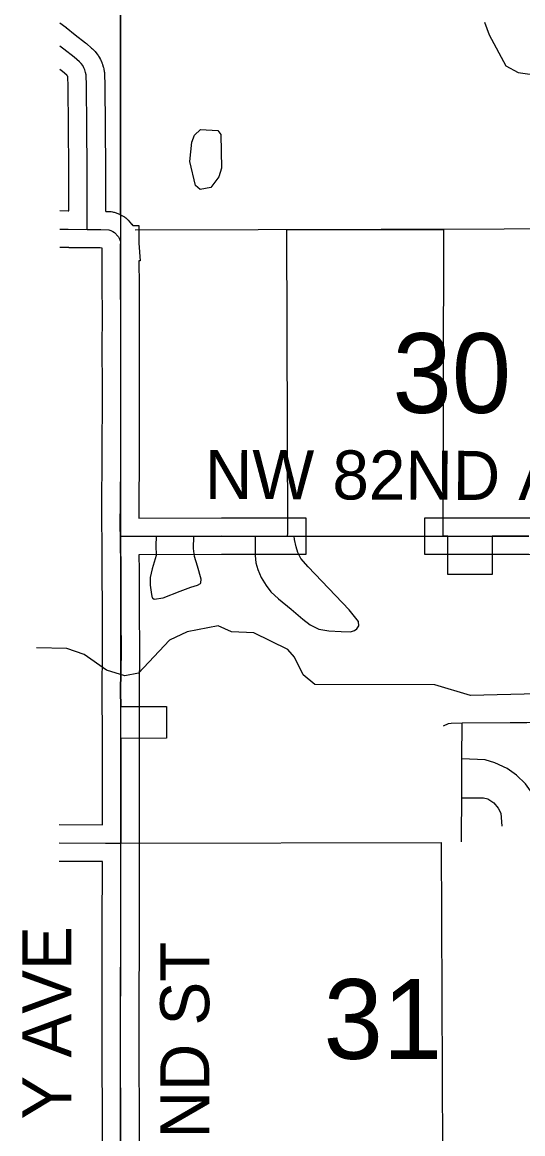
# Model space of a CAD drawing. Extents: x -1403959 to 81668, y -1400582 to 11018.
# Drawn here: x 6202.6 to 6281.6, y 8970.6 to 9146 of the extents above; entities that cross this region are included whole.
import ezdxf

# ---------------------------------------------------------------- set-up
doc = ezdxf.new("R2010")
doc.units = 0
for name, color, linetype in [('tdCiCoBndryTxt', 7, 'Continuous'), ('tdCiMapFrame', 7, 'Continuous'), ('tdCiRRCL', 7, 'Continuous'), ('tdCiSectLine', 7, 'Continuous'), ('tdCiSectTwpRng', 7, 'Continuous'), ('tdCoCityStreetMajor', 7, 'Continuous'), ('tdCoCityStreetMinor', 7, 'Continuous'), ('tdCoClipBndry', 7, 'Continuous'), ('tdCoSectLinePart', 7, 'Continuous'), ('tdCoSectNmbr', 7, 'Continuous'), ('tdCoSurfBitum', 7, 'Continuous'), ('tdCoSurfGravelUnbanded', 7, 'Continuous')]:
    doc.layers.add(name, color=color, linetype=linetype)

msp = doc.modelspace()

# ---------------------------------------------------------------- linework, layer by layer
at = {"layer": 'tdCiCoBndryTxt'}
for points in [[(6218.12, 9064.83), (6234.03, 9064.88), (6244.42, 9064.89)], [(6218.15, 9038.02), (6218.13, 9040.4), (6218.16, 9043.48), (6218.2, 9046.97), (6218.18, 9051.5), (6218.17, 9053.09), (6218.15, 9059.51), (6218.12, 9064.83)], [(6269.02, 9064.89), (6269.75, 9064.9)], [(6269.75, 9064.9), (6276.78, 9064.9)], [(6276.78, 9064.9), (6282.52, 9064.9)], [(6276.78, 9064.9), (6276.78, 9064.9)], [(6218.18, 9032.96), (6218.15, 9038.02)], [(6218.15, 9038.02), (6218.15, 9038.02)], [(6218.17, 9016.46), (6218.18, 9020.72), (6218.18, 9021.64), (6218.18, 9027.83), (6218.18, 9029.76), (6218.18, 9032.96)], [(6218.18, 9032.96), (6218.18, 9032.96)], [(6218.16, 8968.12), (6218.16, 8968.65), (6218.16, 8972.32), (6218.16, 8974.83), (6218.12, 8980.97), (6218.12, 8985.41), (6218.12, 8987.17), (6218.11, 8993.26), (6218.12, 8994.65), (6218.15, 8999.22), (6218.15, 9004.1), (6218.15, 9005.2), (6218.16, 9011.35), (6218.16, 9012.41), (6218.17, 9016.46)]]:
    msp.add_lwpolyline(points, dxfattribs=at)
at = {"layer": 'tdCiMapFrame'}
for points in [[(6212.85, 9113.28), (6212.85, 9116.21), (6212.85, 9122.82), (6212.8, 9129.41), (6212.76, 9135.95), (6212.69, 9137.68), (6212.62, 9138.06), (6212.51, 9138.44), (6212.35, 9138.79), (6212.15, 9139.13), (6211.91, 9139.44), (6211.64, 9139.72), (6210.83, 9140.44), (6209.18, 9141.71), (6208.56, 9142.21)], [(6208.53, 9113.33), (6209.84, 9113.32), (6212.85, 9113.28), (6213.25, 9113.27), (6215.01, 9113.25), (6216.28, 9113.2), (6216.6, 9113.11), (6216.89, 9112.97), (6217.17, 9112.8), (6217.73, 9112.18), (6217.79, 9112.1), (6217.85, 9112.02), (6217.92, 9111.89), (6218.02, 9111.63), (6218.1, 9111.35), (6218.12, 9111.02)], [(6218.12, 9064.83), (6218.08, 9066.31), (6218.1, 9070.54), (6218.15, 9076.45), (6218.15, 9078.37), (6218.16, 9082.55), (6218.17, 9088.64), (6218.17, 9089.28), (6218.15, 9094.35), (6218.15, 9095.82), (6218.16, 9099.97), (6218.13, 9104.39), (6218.13, 9106.73), (6218.12, 9111)], [(6208.44, 9016.48), (6208.46, 9016.48), (6215.73, 9016.46), (6218.17, 9016.46)]]:
    msp.add_lwpolyline(points, dxfattribs=at)
at = {"layer": 'tdCiRRCL'}
msp.add_lwpolyline([(6282.52, 9064.9), (6276.75, 9064.9), (6276.74, 9058.81), (6269.72, 9058.85), (6269.75, 9064.9), (6269.02, 9064.89), (6269.13, 9113.23), (6244.32, 9113.21), (6244.44, 9065.4), (6244.42, 9064.85), (6234.03, 9064.88), (6218.12, 9064.83), (6218.13, 9063.95), (6218.15, 9059.51), (6218.17, 9053.09), (6218.18, 9051.5), (6218.2, 9046.97), (6218.16, 9043.48), (6218.13, 9040.4), (6218.16, 9038.02), (6225.35, 9038.02), (6225.36, 9033.03), (6218.18, 9032.96), (6218.18, 9027.83), (6218.18, 9021.64), (6218.17, 9016.46), (6268.66, 9016.57), (6268.92, 8967.75)], dxfattribs=at)
at = {"layer": 'tdCiSectLine'}
for points in [[(6208.56, 9145.88), (6209.51, 9145.17), (6209.52, 9145.16), (6209.57, 9145.12), (6210.97, 9143.99), (6212.6, 9142.74), (6212.74, 9142.62), (6212.75, 9142.61), (6213.56, 9141.89), (6213.69, 9141.77), (6213.72, 9141.75), (6213.99, 9141.47), (6214.1, 9141.35), (6214.22, 9141.21), (6214.45, 9140.9), (6214.45, 9140.9), (6214.57, 9140.74), (6214.65, 9140.61), (6214.85, 9140.27), (6214.86, 9140.24), (6214.95, 9140.08), (6215.01, 9139.97), (6215.16, 9139.61), (6215.19, 9139.55), (6215.26, 9139.37), (6215.28, 9139.28), (6215.4, 9138.91), (6215.43, 9138.81), (6215.47, 9138.63), (6215.48, 9138.57), (6215.55, 9138.19), (6215.57, 9138.06), (6215.59, 9137.87), (6215.59, 9137.78), (6215.66, 9136.06), (6215.66, 9135.97), (6215.75, 9122.84), (6215.75, 9122.82), (6215.75, 9116.14), (6215.79, 9116.14), (6215.79, 9116.12), (6216.39, 9116.1), (6216.47, 9116.1), (6216.66, 9116.08), (6216.85, 9116.05), (6217.03, 9116), (6217.12, 9115.98), (6217.43, 9115.89), (6217.53, 9115.85), (6217.71, 9115.79), (6217.8, 9115.75), (6218.1, 9115.61), (6218.18, 9115.57), (6218.34, 9115.48), (6218.45, 9115.42), (6218.72, 9115.25), (6218.78, 9115.21), (6218.93, 9115.1), (6219.08, 9114.98), (6219.22, 9114.85), (6219.31, 9114.75), (6219.87, 9114.13), (6219.91, 9114.09), (6220.03, 9113.95), (6220.06, 9113.91), (6221.02, 9113.91), (6221.02, 9111.11), (6221.22, 9108.33), (6221.03, 9108.32), (6221.04, 9104.41), (6221.06, 9099.98), (6221.06, 9099.97), (6221.06, 9099.96), (6221.05, 9094.36), (6221.07, 9088.65), (6221.07, 9088.64), (6221.07, 9088.63), (6221.05, 9076.45), (6221.05, 9076.43), (6221, 9070.53), (6220.99, 9067.75), (6221, 9067.75), (6221, 9067.74), (6234.02, 9067.78), (6234.03, 9067.78), (6244.42, 9067.79), (6247.32, 9067.79), (6247.32, 9061.99), (6244.42, 9061.98), (6234.03, 9061.98), (6221.03, 9061.94), (6221.05, 9059.52), (6221.05, 9059.52), (6221.07, 9053.1), (6221.1, 9046.98), (6221.1, 9046.97), (6221.1, 9046.94), (6221.04, 9040.39), (6221.08, 9032.98), (6221.08, 9032.96), (6221.08, 9021.64), (6221.08, 9021.63), (6221.08, 9019.35), (6221.08, 9019.35), (6221.07, 9016.45), (6221.07, 9013.56), (6221.07, 9013.56), (6221.07, 9013.55), (6221.07, 9013.55), (6221.06, 9011.35), (6221.05, 9005.19), (6221.05, 8999.22), (6221.05, 8999.2), (6221.01, 8993.25), (6221.02, 8987.18), (6221.02, 8987.17), (6221.02, 8980.97), (6221.06, 8974.85), (6221.06, 8974.83), (6221.06, 8968.65)], [(6209.95, 9116.22), (6209.95, 9122.81), (6209.85, 9135.89), (6209.8, 9137.37), (6209.8, 9137.38), (6209.79, 9137.42), (6209.77, 9137.46), (6209.75, 9137.5), (6209.72, 9137.53), (6209.64, 9137.61), (6208.98, 9138.2), (6208.56, 9138.53)], [(6208.53, 9116.24), (6209.86, 9116.23), (6209.88, 9116.23), (6209.95, 9116.22)], [(6215.28, 9019.36), (6215.28, 9021.64), (6215.28, 9032.95), (6215.23, 9040.38), (6215.23, 9040.4), (6215.23, 9040.43), (6215.29, 9046.97), (6215.27, 9053.08), (6215.27, 9053.08), (6215.24, 9059.49), (6215.23, 9061.92), (6215.22, 9061.92), (6215.21, 9064.79), (6215.18, 9066.25), (6215.18, 9066.31), (6215.18, 9066.32), (6215.19, 9070.55), (6215.19, 9070.57), (6215.24, 9076.47), (6215.27, 9088.63), (6215.24, 9094.34), (6215.24, 9094.35), (6215.24, 9094.36), (6215.26, 9099.96), (6215.23, 9104.38), (6215.23, 9104.39), (6215.22, 9110.34), (6214.93, 9110.35), (6212.83, 9110.38), (6209.95, 9110.38), (6209.95, 9110.42), (6209.91, 9110.42), (6209.81, 9110.42), (6208.53, 9110.43)], [(6320.4, 9061.96), (6317.5, 9061.96), (6282.52, 9062), (6269.02, 9061.99), (6266.12, 9061.99), (6266.12, 9067.8), (6269.02, 9067.8), (6282.52, 9067.8), (6282.52, 9067.8), (6282.53, 9067.8), (6317.5, 9067.77), (6320.41, 9067.76), (6320.4, 9061.96)], [(6208.45, 9019.38), (6215.28, 9019.36)], [(6215.26, 8968.65), (6215.26, 8974.82), (6215.22, 8980.95), (6215.22, 8980.97), (6215.22, 8987.17), (6215.21, 8993.25), (6215.21, 8993.26), (6215.21, 8993.28), (6215.24, 8999.23), (6215.24, 9005.2), (6215.24, 9005.2), (6215.26, 9011.36), (6215.26, 9011.36), (6215.26, 9013.56), (6208.44, 9013.57)]]:
    msp.add_lwpolyline(points, dxfattribs=at)
at = {"layer": 'tdCiSectTwpRng'}
for points in [[(6223.72, 9064.85), (6223.7, 9063.43), (6223.72, 9061.85), (6223.43, 9060.8), (6223.11, 9059.71), (6222.78, 9058.37), (6222.78, 9057.13), (6222.98, 9055.68), (6223.11, 9055.15), (6223.2, 9055.09)], [(6230.76, 9057.54), (6230.86, 9058.11), (6230.26, 9060.15), (6229.81, 9061.69), (6229.62, 9062.94), (6229.67, 9064.87)], [(6239.33, 9064.88), (6239.35, 9061.81), (6239.48, 9060.66), (6239.79, 9059.6), (6240.32, 9058.36), (6241.07, 9057.08), (6241.81, 9056.1), (6243.05, 9054.98), (6245.02, 9053.39), (6246.87, 9051.77), (6248.05, 9050.89), (6249.37, 9050.23), (6250.95, 9049.96), (6252.92, 9049.83), (6254.4, 9049.81), (6255.03, 9049.98), (6255.4, 9050.26), (6255.68, 9050.73)], [(6244.42, 9064.89), (6248.08, 9064.89), (6269.02, 9064.89)], [(6255.68, 9050.73), (6255.7, 9050.76), (6255.66, 9051.43), (6254.19, 9053.24), (6247.69, 9060.03), (6246.56, 9061.37), (6246.08, 9062.32), (6245.8, 9063.2), (6245.57, 9064.33), (6245.51, 9064.89)], [(6223.2, 9055.09), (6223.43, 9054.92), (6224.85, 9055.15), (6227.55, 9056.22), (6229.23, 9056.81), (6230.26, 9057.17), (6230.74, 9057.44), (6230.76, 9057.54)], [(6289.92, 9035.55), (6287.22, 9035.55), (6284.43, 9035.54), (6282.2, 9035.43), (6279.59, 9035.42), (6271.99, 9035.38), (6270.25, 9035.33), (6269.81, 9035.25), (6268.98, 9034.9)], [(6271.89, 9016.68), (6271.89, 9017.67), (6271.97, 9023.58), (6271.93, 9029.73), (6271.99, 9035.38)], [(6284.69, 8976.57), (6284.64, 8983.67), (6284.61, 8988.33), (6284.59, 8989.73), (6284.7, 8999.87), (6284.62, 9002.5), (6284.61, 9003.57), (6284.62, 9004.39), (6284.67, 9007.45), (6284.62, 9016.1), (6284.59, 9018.48), (6284.56, 9019.95), (6284.35, 9021.11), (6283.95, 9022.56), (6283.02, 9024.35), (6281.97, 9025.82), (6280.58, 9027.18), (6279.1, 9028.22), (6277.16, 9029.11), (6275.65, 9029.57), (6271.93, 9029.73)], [(6271.97, 9023.58), (6273.83, 9023.6), (6275.37, 9023.58), (6276.07, 9023.44), (6277, 9022.82), (6277.68, 9021.96), (6278.11, 9021.18), (6278.27, 9019.11)]]:
    msp.add_lwpolyline(points, dxfattribs=at)
at = {"layer": 'tdCoCityStreetMajor'}
for points in [[(6218.13, 9211.25), (6218.14, 9115.55)], [(6220.45, 9113.22), (6317.41, 9113.5)]]:
    msp.add_lwpolyline(points, dxfattribs=at)
at = {"layer": 'tdCoCityStreetMinor'}
msp.add_lwpolyline([(6218.14, 9115.55), (6218.13, 9211.25), (6218.6, 9304.44)], dxfattribs=at)
at = {"layer": 'tdCoClipBndry'}
msp.add_lwpolyline([(6778.71, 10085.37), (6705.52, 10085.58), (6607.92, 10086.06), (6510.34, 10086.5), (6412.84, 10087.26), (6315.56, 10087.31), (6215.78, 10087.65), (6215.21, 10012.23), (6215.81, 9994.41), (6217.04, 9970.57), (6217.41, 9896.62), (6217.06, 9848.03), (6217.62, 9799.5), (6216.78, 9702.88), (6218.33, 9606.68), (6218.57, 9510.16), (6218.52, 9404.76), (6218.61, 9307.34), (6218.13, 9211.25), (6218.14, 9113.22), (6218.14, 9016.46), (6218.02, 8919.84), (6217.44, 8816.34), (6216.99, 8719.3)], dxfattribs=at)
at = {"layer": 'tdCoSurfBitum'}
for points in [[(6275.53, 9145.97), (6276.28, 9143.98), (6278.86, 9139.09), (6280.84, 9138.01), (6287.56, 9137.07), (6289.54, 9135.84), (6292.13, 9133.08), (6295.93, 9129.56), (6297, 9127.87), (6297.59, 9121.92), (6297.87, 9116.72), (6298.94, 9115.65), (6301.07, 9114.73), (6302.59, 9112.89), (6306.86, 9109.82), (6311.74, 9107.67), (6321.34, 9103.2), (6328.05, 9101.8)], [(6230.69, 9119.57), (6229.93, 9120.19), (6229.03, 9124.01), (6229.34, 9127.06), (6229.81, 9128.13), (6230.73, 9129.04), (6233.47, 9128.88), (6233.93, 9128.26), (6234.06, 9122.92), (6233.6, 9121.55), (6232.37, 9119.87), (6230.69, 9119.57)], [(6283.86, 9039.99), (6273.32, 9039.72), (6267.68, 9041.42), (6248.74, 9041.49), (6246.91, 9043.03), (6245.55, 9045.78), (6244.48, 9047), (6239.15, 9049.62), (6235.64, 9049.79), (6233.5, 9050.71), (6228.61, 9049.81), (6225.86, 9048.45), (6220.95, 9043.28), (6218.81, 9042.83), (6215.92, 9043.75), (6212.41, 9046.21), (6209.67, 9047.14), (6204.87, 9047.24)]]:
    msp.add_lwpolyline(points, dxfattribs=at)

# ---------------------------------------------------------------- texts
at = {"layer": 'tdCoSectLinePart'}
for s, p in [('30', (6261.01, 9084.33)), ('31', (6250.14, 8982.42))]:
    msp.add_text(s, height=12.575, rotation=359.9883, dxfattribs=at).set_placement(p)
at = {"layer": 'tdCoSectNmbr'}
for s, rotation, p in [('NW 82ND AVE', 359.7848, (6231.41, 9070.76)), ('NW 142ND ST', 90, (6232.11, 8932.48))]:
    msp.add_text(s, height=7.7382, rotation=rotation, dxfattribs=at).set_placement(p)
at = {"layer": 'tdCoSurfGravelUnbanded'}
msp.add_text('Y AVE', height=7.738, rotation=90, dxfattribs=at).set_placement((6210.36, 8972.85))

doc.saveas('drawing.dxf')
